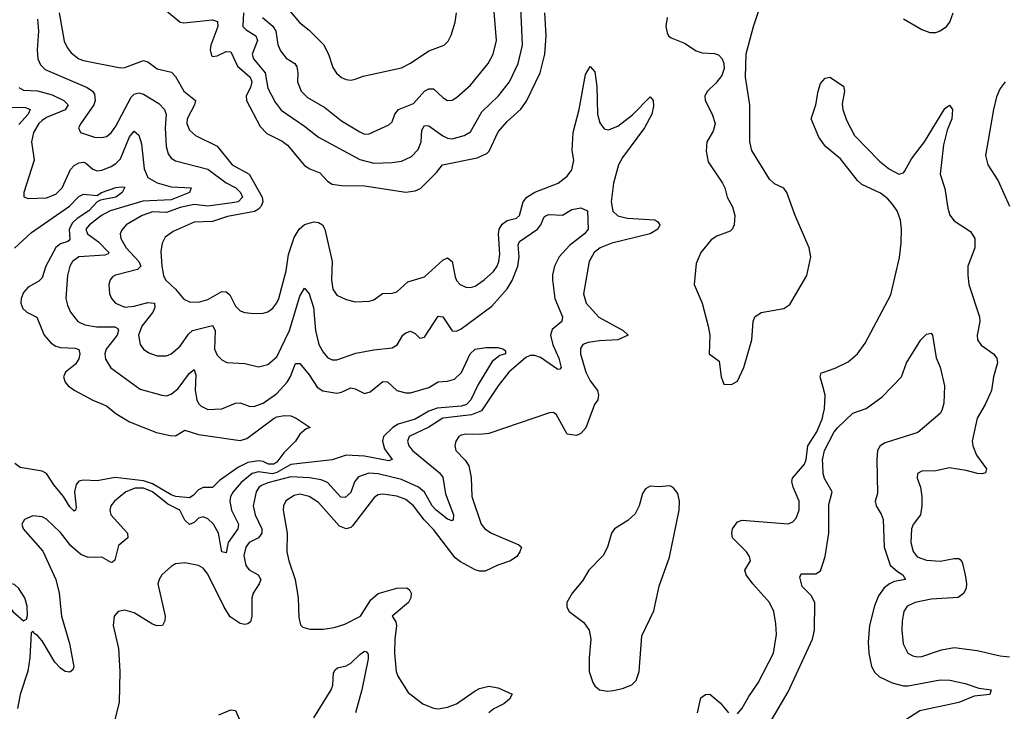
# Model space of a CAD drawing. Header units: inches. Extents: x 1682530 to 1839546, y 640742 to 791647.
# Tile 357 of 656: x 1726513 to 1730788, y 725557 to 728560. Entities that reach past the tile are written whole.
import ezdxf

# ---------------------------------------------------------------- set-up
doc = ezdxf.new("R2010")
doc.units = ezdxf.units.IN
doc.header["$MEASUREMENT"] = 0
doc.layers.add('B7722', color=7, linetype='Continuous')
doc.layers.add('B7732', color=7, linetype='Continuous')

msp = doc.modelspace()

# ---------------------------------------------------------------- linework, layer by layer
at = {"layer": 'B7722', "color": 5}
for points, elevation in [([(1727485.3, 728590), (1727482, 728530), (1727495.9, 728515.9), (1727538.3, 728490), (1727544.8, 728470), (1727522.3, 728410), (1727528.4, 728390), (1727578.6, 728330), (1727590, 728262.7), (1727621.9, 728201.9), (1727648, 728168), (1727750, 728098.3), (1727810.2, 728050), (1727990, 727953.7), (1728050, 727937.7), (1728130, 727940.1), (1728170, 727946.4), (1728214.2, 727965.8), (1728243.3, 727996.7), (1728256.3, 728030), (1728258.9, 728081.1), (1728270, 728100.6), (1728290, 728099.5), (1728350, 728056.4), (1728370, 728046.1), (1728390, 728042.6), (1728442.8, 728057.2), (1728470, 728073.8), (1728519.6, 728160.4), (1728591.2, 728230), (1728640.2, 728290), (1728677.8, 728370), (1728695.4, 728450), (1728687.8, 728650)], 640), ([(1727566.5, 728570), (1727611.7, 728531.7), (1727625.3, 728510), (1727633.2, 728453.2), (1727644.9, 728424.9), (1727670, 728393.4), (1727707, 728370), (1727716.2, 728356.2), (1727720.6, 728330), (1727719, 728290), (1727734.5, 728250), (1727762.9, 728222.9), (1727838.3, 728178.3), (1727910, 728121.6), (1727990, 728072.6), (1728010, 728063.2), (1728030, 728064), (1728116.2, 728103.8), (1728130, 728117.1), (1728142.4, 728150), (1728157.7, 728170), (1728223.2, 728196.8), (1728270, 728249.3), (1728290, 728260.2), (1728310, 728260.2), (1728350, 728222), (1728370, 728209), (1728390, 728210.2), (1728410, 728222), (1728470, 728276.5), (1728547, 728370), (1728568.1, 728410), (1728582.5, 728470), (1728570.6, 728630)], 660), ([(1727650, 728640.7), (1727728.4, 728548.4), (1727770, 728514.7), (1727832.4, 728452.4), (1727854.3, 728410), (1727873.1, 728353.1), (1727888.3, 728328.3), (1727910, 728309.1), (1727930, 728300.2), (1727950, 728297.4), (1727970, 728302), (1728004.9, 728315.1), (1728170, 728351.9), (1728210, 728371), (1728290, 728425.6), (1728355.6, 728450), (1728373.5, 728466.5), (1728386.8, 728493.2), (1728404.4, 728550), (1728409.8, 728590)], 680), ([(1729324.2, 728570), (1729318.3, 728530), (1729323.7, 728503.7), (1729330.1, 728490.1), (1729341.8, 728481.8), (1729398.9, 728458.9), (1729450, 728424.8), (1729475.8, 728415.8), (1729530, 728413.1), (1729547.3, 728407.3), (1729562.9, 728390), (1729570.1, 728370), (1729571.4, 728348.6), (1729562, 728318), (1729535.7, 728284.3), (1729499.6, 728250), (1729488.2, 728230), (1729488.4, 728210), (1729520.2, 728150), (1729532.3, 728110), (1729523.5, 728076.5), (1729495.8, 728030), (1729493.7, 727990), (1729502.6, 727942.6), (1729564, 727850), (1729574, 727830), (1729584.2, 727790), (1729607.9, 727747.9), (1729617.5, 727710), (1729615.7, 727670), (1729607.6, 727652.4), (1729597.4, 727642.6), (1729539.8, 727620.2), (1729515, 727605), (1729470.3, 727550), (1729450, 727502), (1729441.7, 727410), (1729476.5, 727330), (1729502.3, 727230), (1729508.9, 727190), (1729506, 727110), (1729550, 727078), (1729559.1, 727010), (1729570, 726978), (1729603.1, 726976.9), (1729630, 726991.3), (1729657, 727050), (1729692.3, 727170), (1729697.8, 727250), (1729705.1, 727270), (1729731.7, 727288.3), (1729830, 727306.8), (1729856.6, 727323.4), (1729930.8, 727450), (1729947.6, 727530), (1729940.4, 727570), (1729879.2, 727710), (1729843.8, 727810), (1729830, 727828.4), (1729790, 727847.1), (1729768.3, 727868.3), (1729691.7, 727991.7), (1729682.9, 728030), (1729683.2, 728190), (1729664.3, 728310), (1729667.3, 728412.7), (1729698.5, 728530), (1729730, 728622.4)], 620), ([(1726590, 728562.8), (1726595.2, 728510), (1726588.8, 728428.8), (1726591.8, 728390), (1726603.9, 728363.9), (1726624, 728344), (1726805.9, 728265.9), (1726829.2, 728250), (1726837.1, 728237.1), (1726840.5, 728210), (1726834.6, 728190), (1726778.2, 728110), (1726768.8, 728090), (1726777.1, 728070), (1726838, 728050), (1726870, 728048.2), (1726890, 728053.6), (1726910, 728069.2), (1726930, 728097.8), (1726996.4, 728223.6), (1727010, 728237), (1727030, 728242), (1727050, 728236.3), (1727117, 728197), (1727141.6, 728170), (1727148.4, 728148.4), (1727144.4, 728090), (1727149.6, 728009.6), (1727158, 727978), (1727170, 727959.6), (1727190, 727947), (1727330, 727910.6), (1727410, 727852.5), (1727451.5, 727830), (1727472.2, 727810), (1727480.4, 727790), (1727461.2, 727770), (1727435.6, 727764.4), (1727330, 727750.9), (1727270, 727757.8), (1727210, 727745.4), (1727150, 727723), (1727090, 727726.4), (1727044.5, 727710), (1726974.7, 727670), (1726954.9, 727645.1), (1726949.3, 727630), (1726951.7, 727610), (1726975.3, 727570), (1727030.6, 727510), (1727039.5, 727490), (1727024.4, 727475.6), (1726928.5, 727451.5), (1726916.1, 727443.9), (1726905.2, 727430), (1726900.2, 727410), (1726903.2, 727370), (1726911.3, 727350), (1726929.6, 727329.6), (1726970, 727312.5), (1727010, 727315.9), (1727070, 727332.2), (1727098, 727330), (1727100.1, 727310), (1727091.1, 727290), (1727043.3, 727230), (1727029.5, 727190), (1727036.5, 727150), (1727050.2, 727130.2), (1727074.1, 727114.1), (1727110, 727100.7), (1727150, 727100.2), (1727170, 727109.2), (1727210, 727142.9), (1727245.6, 727194.4), (1727262.9, 727210), (1727350, 727232.4), (1727361, 727210), (1727359, 727130), (1727370, 727104.2), (1727390, 727083.1), (1727412.2, 727072.2), (1727490, 727067.3), (1727550, 727053.6), (1727590, 727062.9), (1727630, 727095.9), (1727684.6, 727210), (1727730, 727359.3), (1727750, 727394), (1727770, 727370.3), (1727788.1, 727310), (1727798, 727210), (1727812.5, 727150), (1727830, 727116.9), (1727850, 727093.8), (1727870, 727083.6), (1727890, 727082.8), (1727972.3, 727112.3), (1728050, 727126.8), (1728130, 727135.2), (1728151.4, 727148.6), (1728176.4, 727190), (1728190, 727201.1), (1728210, 727208), (1728230, 727197.4), (1728250, 727176.9), (1728270, 727182), (1728330, 727272.9), (1728350, 727270.3), (1728390, 727208.9), (1728410, 727207.2), (1728430, 727218.2), (1728563.1, 727316.9), (1728630, 727390.9), (1728651.7, 727428.3), (1728675.9, 727490), (1728681.4, 727530), (1728677.4, 727582.6), (1728683.3, 727596.7), (1728760.8, 727650), (1728775.2, 727670), (1728790, 727704), (1728798.7, 727710), (1728810, 727713.8), (1728870, 727711), (1728910, 727735.4), (1728950, 727743.5), (1728977.7, 727730), (1728981.7, 727650), (1728965.2, 727630), (1728899.6, 727580.4), (1728855.4, 727530), (1728834.3, 727490), (1728826.9, 727453.1), (1728826, 727430), (1728837.1, 727350), (1728870.2, 727269.8), (1728866.2, 727250), (1728824.6, 727215.4), (1728816.9, 727190), (1728827.9, 727147.9), (1728853.5, 727090), (1728864.2, 727050), (1728857.4, 727042.6), (1728850, 727042), (1728773.5, 727093.5), (1728750, 727102.6), (1728730, 727101.9), (1728710, 727092.8), (1728637.1, 727030), (1728590.3, 726970), (1728517.6, 726862.4), (1728475, 726845), (1728350.6, 726829.4), (1728289.1, 726790.9), (1728203.5, 726750), (1728196.1, 726730), (1728203.2, 726710), (1728219, 726690), (1728334.8, 726594.8), (1728350, 726573.2), (1728361.5, 726501.5), (1728396.1, 726410), (1728394.9, 726390), (1728390, 726383.5), (1728370, 726390.8), (1728321.4, 726430), (1728303.9, 726450), (1728270, 726508.8), (1728244.5, 726530), (1728170, 726564.2), (1728070, 726588.9), (1728028.8, 726591.2), (1727984.6, 726575.4), (1727966.4, 726553.6), (1727950, 726507.8), (1727926.1, 726486.1), (1727907, 726487), (1727850, 726551.3), (1727822.2, 726562.2), (1727771.1, 726571.1), (1727690, 726575.4), (1727590.3, 726549.7), (1727562.2, 726537.8), (1727551.1, 726528.9), (1727539.8, 726510), (1727526.6, 726450), (1727534.7, 726410), (1727564.3, 726350), (1727563.6, 726330), (1727549.7, 726310.3), (1727510, 726289.8), (1727494.8, 726270), (1727486, 726234), (1727494.6, 726190), (1727510, 726171.1), (1727549, 726150), (1727559.8, 726130), (1727553.4, 726110), (1727527.3, 726070), (1727521.2, 726050), (1727520.8, 725970), (1727514.8, 725945.2), (1727503.4, 725936.6), (1727490, 725934.3), (1727470, 725939), (1727427.4, 725967.4), (1727400.4, 726010), (1727330, 726153.3), (1727310, 726178), (1727290, 726190.8), (1727230, 726202), (1727190, 726196.9), (1727170, 726186.6), (1727130.2, 726149.8), (1727118, 726130), (1727112.7, 726110), (1727144.2, 725970), (1727143.6, 725950), (1727132.4, 725930), (1727110, 725928.9), (1727090, 725935.5), (1727010, 725985.1), (1726970, 725996.3), (1726941, 725990), (1726922.8, 725970), (1726918.4, 725930), (1726942.2, 725830), (1726948.4, 725730), (1726944.2, 725595.8), (1726924.8, 725515.2)], 560), ([(1726685, 728590), (1726706.8, 728466.8), (1726718.9, 728438.9), (1726736.1, 728416.1), (1726770, 728390.9), (1726790, 728382.8), (1726950, 728350.9), (1726970, 728352.4), (1727050, 728382.7), (1727070, 728377.4), (1727110, 728346.4), (1727172.3, 728332.3), (1727190, 728313), (1727225.4, 728250), (1727275.7, 728210), (1727272.7, 728190), (1727240.5, 728130), (1727239.1, 728110), (1727250, 728080.7), (1727276.9, 728056.9), (1727370, 728010.9), (1727435.3, 727930), (1727510, 727890.1), (1727566.4, 727790), (1727568.2, 727770), (1727561.6, 727750), (1727550, 727737.2), (1727532.3, 727727.7), (1727414.8, 727705.2), (1727350, 727684.5), (1727270, 727681.1), (1727178.9, 727641.1), (1727144.2, 727615.8), (1727131.2, 727590), (1727126.5, 727553.5), (1727130.1, 727490), (1727137.4, 727450), (1727146.4, 727430), (1727189.4, 727390), (1727226.3, 727346.3), (1727250, 727335.5), (1727290, 727333.7), (1727330, 727345.5), (1727390, 727379.8), (1727410, 727378.9), (1727425.4, 727365.4), (1727450, 727316.9), (1727470, 727296.5), (1727490, 727289.1), (1727530, 727284.7), (1727570, 727285.5), (1727590, 727291.4), (1727612.2, 727307.8), (1727630, 727330.3), (1727638.5, 727350), (1727669.5, 727470), (1727679.8, 727540.2), (1727705.2, 727614.8), (1727726.6, 727650), (1727749.2, 727670.8), (1727790, 727682.7), (1727810, 727679.8), (1727828.1, 727670), (1727838.3, 727650), (1727869.4, 727510), (1727866.7, 727430), (1727872.7, 727390), (1727890, 727364.6), (1727930, 727344.9), (1727970, 727335.3), (1728030, 727337.6), (1728050, 727344.4), (1728088.7, 727371.3), (1728130, 727372.7), (1728150, 727378.9), (1728198.3, 727421.7), (1728270, 727443), (1728350, 727516.6), (1728370, 727525.6), (1728390.1, 727510.1), (1728403.4, 727443.4), (1728410, 727427.2), (1728424.9, 727410), (1728450, 727398.5), (1728470, 727397.6), (1728490, 727403.8), (1728530, 727430.2), (1728570, 727467.3), (1728586, 727490), (1728593.6, 727510), (1728597.7, 727542.3), (1728591.8, 727630), (1728595, 727650), (1728607.7, 727672.3), (1728630, 727687.6), (1728670, 727699), (1728682.3, 727710), (1728698.4, 727770), (1728714.4, 727790), (1728750, 727811.8), (1728851.1, 727850), (1728890, 727880.2), (1728910, 727908.9), (1728918.3, 727950), (1728911.6, 727991.6), (1728915.4, 728070), (1728942.5, 728170), (1728970, 728322), (1728990, 728356.4), (1729010, 728334), (1729019.1, 728270), (1729022.2, 728150), (1729032, 728112), (1729050, 728086.4), (1729070, 728082.4), (1729110, 728098), (1729172.9, 728147.1), (1729250, 728224.9), (1729264, 728210), (1729264.4, 728184.4), (1729256.9, 728150), (1729225.8, 728090), (1729130, 727961.9), (1729112.6, 727930), (1729091.8, 727850), (1729080.8, 727770), (1729088.8, 727728.8), (1729110, 727708.7), (1729150, 727698.5), (1729270.5, 727690.5), (1729283, 727683), (1729292.3, 727670), (1729284.2, 727650), (1729250, 727631), (1729084.6, 727590), (1729032.9, 727570), (1729007.6, 727550), (1728984.8, 727510), (1728961.2, 727370), (1728972.9, 727330), (1729028.1, 727268.1), (1729132.6, 727210), (1729155.3, 727190), (1729110.1, 727169.9), (1729030, 727166.2), (1728981.2, 727158.8), (1728958, 727150), (1728947.3, 727132.7), (1728947.3, 727110), (1728971.4, 727030), (1728990, 726992.3), (1729021.1, 726950), (1729026.3, 726930), (1729023.2, 726910), (1729008.4, 726890), (1728971.5, 726788.5), (1728950, 726763.5), (1728930, 726755.4), (1728890, 726760.4), (1728844, 726844), (1728830, 726854.9), (1728813.6, 726853.6), (1728550, 726763.8), (1728510, 726758.4), (1728450, 726760.7), (1728430, 726756.1), (1728419.5, 726750), (1728406, 726730), (1728402.8, 726710), (1728406.9, 726690), (1728447.8, 726647.8), (1728462.5, 726622.5), (1728472.6, 726572.6), (1728476.3, 726490), (1728516.1, 726370), (1728532.7, 726350), (1728561.8, 726330), (1728680.6, 726280.6), (1728691.1, 726270), (1728684.6, 726250), (1728670.8, 726230), (1728643.6, 726210), (1728588.8, 726191.2), (1728534.5, 726165.5), (1728510, 726165.2), (1728490, 726171.7), (1728426.2, 726206.2), (1728403.3, 726223.3), (1728310, 726346.4), (1728268.4, 726388.4), (1728223.2, 726450), (1728190, 726477.5), (1728150, 726491.9), (1728090, 726499.9), (1728070, 726496.5), (1728053, 726487), (1727957.8, 726362.2), (1727950, 726354.9), (1727930, 726349.4), (1727901.5, 726361.5), (1727810, 726463.4), (1727770, 726490.4), (1727730, 726499.6), (1727705.2, 726494.8), (1727668.5, 726471.5), (1727658, 726450), (1727657.4, 726430), (1727674, 726330), (1727672.8, 726250), (1727681.8, 726210), (1727709.4, 726130), (1727722.3, 726050), (1727724.4, 725964.4), (1727732.2, 725932.2), (1727742, 725922), (1727773.3, 725913.3), (1727830, 725913.6), (1727878.9, 725921.1), (1727924.8, 725935.2), (1727992.7, 725970), (1728038.1, 726041.9), (1728070, 726068.8), (1728150, 726092.1), (1728193.2, 726093.2), (1728205.3, 726085.3), (1728212.6, 726070), (1728210.9, 726050), (1728200.9, 726030), (1728130.3, 725970), (1728145.9, 725945.9), (1728149.4, 725930), (1728141.9, 725870), (1728141, 725810), (1728147.7, 725730), (1728154.9, 725710), (1728199, 725639), (1728263.1, 725590), (1728310, 725570.2), (1728330, 725567.4), (1728370, 725574.8), (1728410, 725589.3), (1728490, 725646), (1728510, 725656), (1728550, 725666.1), (1728590, 725659.3), (1728651.7, 725631.7), (1728639.3, 725610), (1728615.1, 725590), (1728571.8, 725568.2), (1728550, 725551)], 580), ([(1727150, 728598.3), (1727210, 728550.1), (1727226.1, 728546.1), (1727350, 728559.3), (1727371.9, 728551.9), (1727373.7, 728530), (1727343, 728450), (1727339.3, 728430), (1727345.3, 728405.3), (1727350, 728400.7), (1727370, 728403.9), (1727410, 728422.3), (1727430, 728420.6), (1727458.4, 728358.4), (1727514.1, 728310), (1727520.2, 728290), (1727514.4, 728265.6), (1727496.8, 728230), (1727497.7, 728210), (1727556.8, 728096.8), (1727585.9, 728065.9), (1727652.7, 728032.7), (1727675.2, 728015.2), (1727750, 727927.1), (1727772.8, 727912.8), (1727816, 727896), (1727850, 727859.7), (1727870, 727846.4), (1727910, 727839.8), (1728010, 727839), (1728190, 727811.6), (1728230, 727817.1), (1728252.5, 727827.5), (1728322.7, 727897.3), (1728349.3, 727930.7), (1728499.9, 727960.1), (1728541.2, 727978.8), (1728551.4, 727990), (1728590, 728074), (1728630, 728118.9), (1728688.9, 728171.1), (1728713.9, 728206.1), (1728773.3, 728330), (1728793.1, 728410), (1728798.2, 728490), (1728793, 728590)], 620), ([(1726510, 728265.2), (1726530, 728254.4), (1726590, 728250.8), (1726653.7, 728233.7), (1726704.2, 728210), (1726723, 728190), (1726710, 728168.5), (1726630, 728134.9), (1726610, 728122.3), (1726596.4, 728110), (1726572.8, 728070), (1726564.8, 728030), (1726575.4, 727950), (1726530.4, 727810), (1726530.6, 727790.6), (1726550, 727783.7), (1726630, 727786.1), (1726670, 727802.3), (1726697.9, 727830), (1726734, 727910), (1726750, 727927), (1726770, 727939.1), (1726790, 727941.9), (1726798.3, 727938.3), (1726830, 727911), (1726850, 727903.9), (1726870, 727906.4), (1726910, 727922.9), (1726930, 727935.2), (1726950, 727956.4), (1726990, 728052.2), (1727010, 728076.5), (1727030, 728058.4), (1727041.8, 728021.8), (1727052.9, 727912.9), (1727070, 727875.7), (1727110, 727852.3), (1727170, 727834.7), (1727257.1, 727830), (1727250.4, 727810), (1727170, 727778.2), (1727048.3, 727771.7), (1726905.5, 727730), (1726867.8, 727710), (1726816.1, 727670), (1726800.7, 727650), (1726807.5, 727630), (1726855.4, 727595.4), (1726900.1, 727550), (1726896.5, 727543.5), (1726882.2, 727537.8), (1726769.5, 727530.5), (1726742.7, 727510), (1726730.2, 727490), (1726720.1, 727450), (1726713.5, 727350), (1726720.3, 727320.3), (1726733.8, 727290), (1726765.2, 727250), (1726795.7, 727235.7), (1726846.6, 727226.6), (1726926.1, 727226.1), (1726938.8, 727218.8), (1726942.6, 727210), (1726935.5, 727190), (1726888.9, 727130), (1726882.8, 727110), (1726886.2, 727086.2), (1726909.1, 727049.1), (1727036.3, 726956.3), (1727130, 726929.3), (1727150, 726927.7), (1727170, 726934.4), (1727200.5, 726959.5), (1727250, 727025.2), (1727270, 727042), (1727277.3, 727017.3), (1727275.5, 726950), (1727282.8, 726910), (1727290, 726893.1), (1727301.4, 726881.4), (1727330, 726867.5), (1727390, 726871.1), (1727450, 726895.2), (1727470, 726897.1), (1727510, 726882.7), (1727530, 726880.5), (1727570, 726895.7), (1727630, 726936.8), (1727674.3, 726985.7), (1727688.8, 727011.2), (1727710, 727067.2), (1727730, 727067.2), (1727770, 727017.9), (1727804.2, 726964.2), (1727828.7, 726948.7), (1727890, 726938), (1727910, 726942.4), (1727950, 726961.1), (1727970, 726957.3), (1728010, 726937.3), (1728035.3, 726944.7), (1728090, 726989.1), (1728110, 726987.4), (1728150.1, 726950.1), (1728190, 726939.3), (1728210, 726940.7), (1728290, 726962.5), (1728330, 726988.4), (1728370, 726990.1), (1728400.5, 726999.5), (1728431.4, 727028.6), (1728469.2, 727110), (1728490, 727130.2), (1728537.4, 727137.4), (1728590, 727136.4), (1728614, 727130), (1728622, 727122), (1728622.8, 727110), (1728597.4, 727102.6), (1728564.2, 727075.8), (1728503.7, 726976.3), (1728472.1, 726910), (1728452.4, 726890), (1728430, 726882.4), (1728326, 726874), (1728290, 726859.8), (1728230, 726825), (1728156.5, 726803.5), (1728132.5, 726790), (1728092.7, 726750), (1728087.5, 726730), (1728097.5, 726697.5), (1728130.2, 726650), (1728115.8, 726644.2), (1728010, 726665.1), (1727930.1, 726669.9), (1727870, 726649.1), (1727690, 726629.4), (1727630, 726594.4), (1727610, 726588.5), (1727550, 726597.4), (1727521.9, 726590), (1727474.1, 726550), (1727440.1, 726510), (1727428.8, 726490), (1727425, 726470), (1727432, 726430), (1727462.8, 726370), (1727460.1, 726350), (1727418.8, 726290), (1727410, 726245.2), (1727390, 726249.6), (1727376.1, 726330), (1727354.9, 726370), (1727330, 726392.4), (1727310, 726401.4), (1727290, 726395.9), (1727270, 726376.5), (1727250, 726368.9), (1727230, 726386.6), (1727207.8, 726430), (1727156.5, 726456.5), (1727090, 726510.7), (1727050, 726526.2), (1727014.4, 726525.6), (1726973.7, 726510), (1726925.2, 726470), (1726909.1, 726450), (1726904.9, 726430), (1726909.3, 726410), (1726980.7, 726330), (1726982.3, 726310), (1726942.3, 726277.7), (1726926.1, 726213.9), (1726915.3, 726204.7), (1726910, 726203.5), (1726870, 726225.8), (1726810, 726225.4), (1726777.9, 726237.9), (1726735.6, 726275.6), (1726690, 726333.3), (1726630, 726391), (1726610, 726401.7), (1726570, 726406), (1726534, 726390), (1726523, 726370), (1726528.4, 726350), (1726613.1, 726253.1), (1726669.6, 726129.6), (1726683.8, 726070), (1726694.6, 725970), (1726729, 725851), (1726748.4, 725750), (1726743.1, 725736.9), (1726730, 725726.6), (1726710, 725729.7), (1726690, 725744), (1726665.7, 725770), (1726610, 725863), (1726590, 725886), (1726575.2, 725895.2), (1726570, 725905.2), (1726562.4, 725897.6), (1726557.4, 725790), (1726548.3, 725731.7), (1726514.4, 725630), (1726503, 725570)], 540), ([(1730000, 728026), (1729982.8, 728050), (1729949.7, 728130), (1729969.6, 728190), (1729979.6, 728250), (1729990, 728282.8), (1730000, 728294.8)], 580), ([(1726470, 728179.8), (1726538.4, 728178.4), (1726558.9, 728170), (1726549.1, 728150), (1726510, 728105.1)], 520), ([(1726490, 727568), (1726564.3, 727635.7), (1726729.4, 727750), (1726770, 727792.4), (1726781.4, 727798.6), (1726790, 727802.2), (1726850, 727796.5), (1726868.3, 727810), (1726931, 727831), (1726955.2, 727835.2), (1726970, 727832.4), (1726958.6, 727810), (1726931, 727790), (1726863.8, 727776.2), (1726850, 727768.8), (1726813.2, 727730), (1726762.9, 727697.1), (1726741.9, 727678.1), (1726727.3, 727650), (1726730, 727604.8), (1726722.5, 727597.5), (1726690, 727587.6), (1726670, 727571.2), (1726626.7, 727490), (1726610, 727439.4), (1726595.6, 727424.4), (1726550, 727398.6), (1726530, 727375), (1726519.3, 727350), (1726517.9, 727330), (1726526.5, 727306.5), (1726544.5, 727290), (1726588, 727268), (1726619.8, 727190), (1726650, 727155.8), (1726670, 727142.3), (1726690, 727136.8), (1726754.1, 727134.1), (1726770, 727128.2), (1726774.8, 727110), (1726770, 727087.4), (1726754.8, 727065.2), (1726711.3, 727030), (1726702.6, 727010), (1726710, 726986), (1726724, 726970), (1726752.9, 726950), (1726830, 726907.9), (1726890, 726883.5), (1726930.2, 726850), (1726990, 726814.5), (1727107.7, 726767.7), (1727165.9, 726754.1), (1727190, 726754), (1727230, 726778), (1727290, 726759.2), (1727470, 726732.6), (1727498.9, 726741.1), (1727618, 726830), (1727630, 726836.5), (1727662.3, 726842.3), (1727690, 726839.5), (1727714, 726830), (1727774, 726790), (1727756.4, 726783.6), (1727730, 726760.7), (1727710.1, 726729.9), (1727660.1, 726679.9), (1727630, 726638.7), (1727617, 726630), (1727593, 726630), (1727570, 726641.4), (1727550, 726645.2), (1727502.9, 726637.1), (1727462.8, 726617.2), (1727380.4, 726559.6), (1727350, 726528.9), (1727310, 726528.9), (1727290, 726519.4), (1727266.2, 726493.8), (1727250, 726483.4), (1727190.5, 726489.5), (1727170, 726496.5), (1727090, 726544.6), (1727050, 726558.6), (1726927.1, 726572.9), (1726850, 726558.5), (1726790, 726560.4), (1726770, 726556.9), (1726758.5, 726541.5), (1726751.5, 726510), (1726757.6, 726442.4), (1726755.3, 726430), (1726750, 726426.4), (1726730, 726444.6), (1726702.5, 726490), (1726661.1, 726541.1), (1726629.8, 726590), (1726610, 726599.9), (1726515.2, 726615.2), (1726492.6, 726632.6)], 520), ([(1730000, 726969.2), (1729989, 727010), (1729993.4, 727026.6), (1730000, 727028.8)], 580), ([(1729630, 725546), (1729650, 725570.4), (1729678, 725622), (1729719.7, 725680.3), (1729785.5, 725810), (1729798.2, 725890), (1729796.6, 725936.6), (1729786.8, 725990), (1729768.4, 726030), (1729695.4, 726110), (1729666.9, 726150), (1729661.8, 726170), (1729686.3, 726210), (1729681.4, 726230), (1729668.1, 726250), (1729608.2, 726310), (1729604.2, 726330), (1729608.1, 726350), (1729630, 726380.2), (1729650, 726387.3), (1729850, 726371.6), (1729870, 726379.5), (1729884.4, 726395.6), (1729896.5, 726430), (1729897.1, 726470), (1729871.4, 726530), (1729865.7, 726554.3), (1729868.9, 726570), (1729920.2, 726630), (1729927.5, 726650), (1729934.8, 726710), (1729973.4, 726770), (1729997.9, 726830), (1730000, 726839.5)], 580), ([(1730000, 726630.6), (1729999.1, 726650), (1730000, 726654.2)], 560), ([(1729719.1, 725420.9), (1729850, 725642.4), (1729954.9, 725870), (1729963.4, 725910), (1729964.7, 726030), (1729950, 726059.8), (1729910, 726098.7), (1729900.7, 726139.3), (1729906.2, 726153.8), (1729970, 726154), (1729990, 726166.4), (1730000, 726197.7)], 560), ([(1727790, 725528.9), (1727865.7, 725650), (1727872, 725670), (1727875.6, 725724.4), (1727882.2, 725737.8), (1727893.5, 725746.5), (1727930, 725755.1), (1727950, 725766.2), (1727990, 725803.2), (1728010, 725818.2), (1728016.6, 725816.6), (1728025.5, 725805.5), (1728025.5, 725785.5), (1727998.3, 725650), (1727970.6, 725550)], 560), ([(1729456.5, 725550), (1729470, 725615.8), (1729490, 725630.2), (1729510, 725631.3), (1729553.9, 725593.9), (1729590, 725550.4)], 580), ([(1727377.7, 725542.3), (1727430, 725563.5), (1727450, 725560.9), (1727478.2, 725498.2)], 560)]:
    msp.add_lwpolyline(points, dxfattribs=dict(at, elevation=elevation))
for points, elevation in [([(1729336, 726536), (1729290, 726531.5), (1729250, 726535.1), (1729230, 726523.7), (1729216.7, 726503.3), (1729202.3, 726450), (1729184.8, 726415.2), (1729153.9, 726386.1), (1729095.3, 726350), (1729082.7, 726330), (1729064.5, 726270), (1729046.9, 726233.1), (1728983.6, 726170), (1728956.7, 726123.3), (1728912, 726070), (1728888.4, 726030), (1728888.4, 726010), (1728899.3, 725990), (1728962.6, 725942.6), (1728986.2, 725910), (1728993.4, 725870), (1728984.9, 725790), (1728986, 725730), (1729002, 725682), (1729010, 725667.3), (1729030, 725650.6), (1729064.9, 725644.9), (1729090, 725647.2), (1729130, 725656), (1729170, 725672), (1729190, 725690.4), (1729202.6, 725730), (1729214.6, 725885.4), (1729266.3, 725993.7), (1729290, 726101), (1729333.6, 726226.4), (1729376.1, 726430), (1729377.6, 726470), (1729370, 726502.7), (1729350, 726529.6)], 620), ([(1726467.5, 726112.5), (1726450.2, 726089.8), (1726449.5, 726050.5), (1726455.8, 726030), (1726483.2, 725990), (1726530, 725950.5), (1726542.7, 725957.3), (1726546.6, 725973.4), (1726545.8, 726014.2), (1726535.9, 726050), (1726510, 726089.8), (1726490, 726107.3)], 540)]:
    msp.add_lwpolyline(points, close=True, dxfattribs=dict(at, elevation=elevation))
at = {"layer": 'B7732', "color": 5}
for points, elevation in [([(1730350, 728564.4), (1730430, 728517.3), (1730464.5, 728504.5), (1730490, 728505.2), (1730510, 728511.3), (1730537.3, 728530), (1730551.7, 728550), (1730566.3, 728590)], 620), ([(1730000, 728294.8), (1730010, 728306.8), (1730030, 728310.8), (1730090, 728271.5), (1730094.7, 728250), (1730084.4, 728195.6), (1730087.5, 728170), (1730103.4, 728123.4), (1730137.3, 728057.3), (1730246.4, 727946.4), (1730290, 727910.6), (1730330, 727889), (1730350, 727895.3), (1730356.6, 727903.4), (1730384.5, 727955.5), (1730442, 728030), (1730530, 728174.3), (1730550, 728188.8), (1730563.6, 728170), (1730559.6, 728130), (1730540.1, 728079.9), (1730523.5, 728016.5), (1730509.6, 727890), (1730530, 727827), (1730542.3, 727742.3), (1730551.9, 727711.9), (1730570, 727686.8), (1730641.2, 727641.2), (1730660.4, 727610), (1730660.1, 727570), (1730629.2, 727490), (1730629.2, 727450.8), (1730633.2, 727410), (1730680.7, 727270), (1730682, 727250), (1730670.2, 727190.2), (1730671.1, 727170), (1730687, 727147), (1730741.3, 727110), (1730755.6, 727090), (1730758.4, 727070), (1730741.1, 727010), (1730732.6, 726950), (1730705, 726890), (1730669.5, 726830), (1730648.2, 726730), (1730651, 726710), (1730667.7, 726670), (1730710.3, 726610), (1730706.7, 726593.3), (1730692.1, 726587.9), (1730670.8, 726589.2), (1730622.4, 726602.4), (1730550, 726614), (1730490, 726601.1), (1730430, 726599.7), (1730410.4, 726589.6), (1730408.9, 726570), (1730423.6, 726530), (1730430.2, 726490), (1730429.3, 726450), (1730423.5, 726410), (1730392.3, 726367.7), (1730384.3, 726350), (1730381.6, 726290), (1730391.7, 726251.7), (1730410, 726227.8), (1730450, 726214), (1730510, 726208.4), (1730570, 726220.1), (1730590, 726220.2), (1730596, 726216), (1730604.6, 726204.6), (1730618, 726150), (1730624.4, 726110), (1730622, 726090), (1730610.9, 726069.1), (1730588, 726052), (1730470, 726043.9), (1730400.5, 726030), (1730365.7, 726014.3), (1730351.1, 725990), (1730344.1, 725950), (1730342.9, 725910), (1730349.2, 725850), (1730369.4, 725809.4), (1730390, 725798), (1730410, 725794.2), (1730430, 725795.4), (1730515.7, 725824.3), (1730570, 725834.8), (1730670, 725821.6), (1730770, 725797.7), (1730810, 725793)], 580), ([(1730791.4, 728290), (1730770, 728260.8), (1730754.5, 728225.5), (1730740.8, 728170), (1730706.8, 727970), (1730716.3, 727930), (1730760.9, 727860.9), (1730810, 727750.2)], 620), ([(1730000, 727028.8), (1730053.6, 727046.4), (1730110, 727074.9), (1730149.8, 727110), (1730183.8, 727156.2), (1730294.7, 727365.3), (1730332.3, 727527.7), (1730339.9, 727590), (1730342, 727650), (1730337.3, 727690), (1730322.1, 727730), (1730301.3, 727761.3), (1730282.3, 727782.3), (1730250, 727806.5), (1730170, 727845), (1730150, 727862.3), (1730076, 727956), (1730011.5, 728010), (1730000, 728026)], 580), ([(1730000, 726654.2), (1730007.9, 726690), (1730049.7, 726770.3), (1730065.1, 726790), (1730130, 726851.4), (1730188.5, 726871.5), (1730257.3, 726922.7), (1730342, 727010), (1730363.8, 727070), (1730425.1, 727170), (1730450, 727194.4), (1730470, 727198.8), (1730476.3, 727190), (1730491.9, 727091.9), (1730510, 727051), (1730528.7, 726970), (1730525.5, 726894.5), (1730517.2, 726862.8), (1730510, 726849.6), (1730412.1, 726767.9), (1730270, 726723), (1730249.6, 726710.4), (1730237.1, 726690), (1730233.9, 726650), (1730236.6, 726503.4), (1730227.2, 726470), (1730231.4, 726450), (1730253.5, 726413.5), (1730261.4, 726390), (1730266.6, 726270), (1730291.6, 726191.6), (1730323.7, 726163.7), (1730347.4, 726150), (1730359.3, 726130), (1730310, 726120.2), (1730289.6, 726110.4), (1730266.3, 726093.7), (1730241.6, 726058.4), (1730224.3, 726015.7), (1730201.9, 725930), (1730196.9, 725856.9), (1730200.1, 725810), (1730211.5, 725751.5), (1730225.1, 725725.1), (1730246.4, 725706.4), (1730301.3, 725681.3), (1730350, 725667.5), (1730370, 725667.5), (1730510, 725693.7), (1730551.9, 725691.9), (1730618.2, 725678.2), (1730677.2, 725657.2), (1730730.2, 725650.2), (1730725.5, 725630), (1730657.2, 725622.8), (1730590, 725595.8), (1730421.1, 725558.9), (1730359.7, 725520.3)], 560), ([(1730000, 726839.5), (1730006.7, 726870), (1730010.5, 726930), (1730000, 726969.2)], 580), ([(1730000, 726197.7), (1730010.3, 726230), (1730025.5, 726330), (1730025.4, 726454.6), (1730039.8, 726510), (1730007.7, 726567.7), (1730001.9, 726590), (1730000, 726630.6)], 560)]:
    msp.add_lwpolyline(points, dxfattribs=dict(at, elevation=elevation))

doc.saveas('drawing.dxf')
